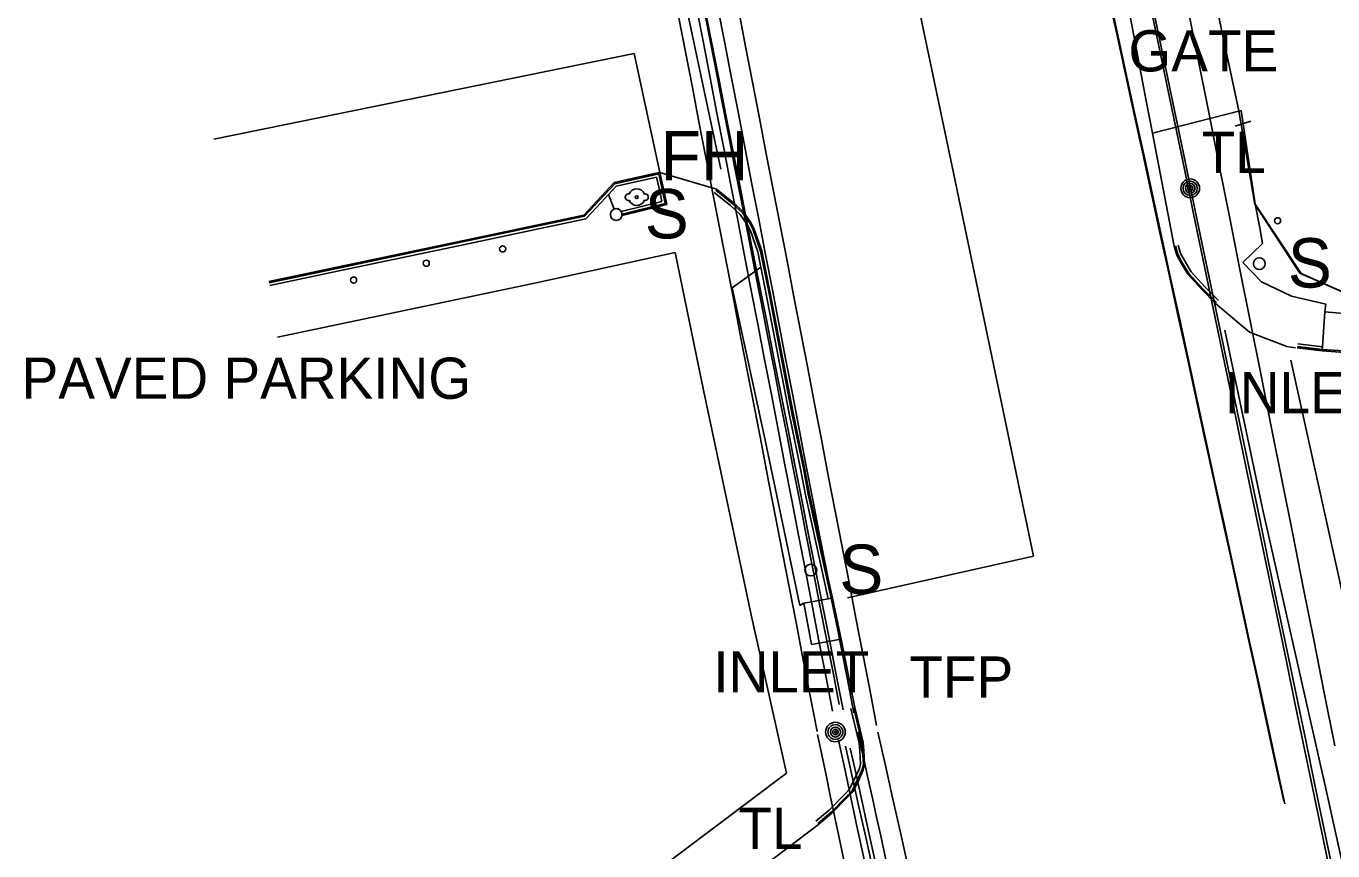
# Model space of a CAD drawing. Extents: x 368532 to 392481, y 10654822 to 10676899.
# Drawn here: x 387294.3 to 387453.1, y 10658314.4 to 10658414.6 of the extents above; entities that cross this region are included whole.
import ezdxf

# ---------------------------------------------------------------- set-up
doc = ezdxf.new("R2010")
doc.units = 0
for name, color, linetype in [('p_Catenary', 7, 'Continuous'), ('p_drainage conc drain', 7, 'Continuous'), ('p_drainage inlet', 7, 'Continuous'), ('p_dtm sidewalk', 7, 'Continuous'), ('p_road - paved curb', 7, 'Continuous'), ('p_road general road feature', 7, 'Continuous'), ('p_road paint stripe', 7, 'Continuous'), ('p_structure fence', 7, 'Continuous'), ('p_structure sign', 7, 'Continuous'), ('p_structure unidentified', 7, 'Continuous'), ('p_utility general pole', 7, 'Continuous'), ('p_utility_fire_hydrant', 7, 'Continuous')]:
    doc.layers.add(name, color=color, linetype=linetype)

msp = doc.modelspace()

# ---------------------------------------------------------------- linework, layer by layer
at = {"layer": 'p_Catenary'}
for points in [[(387426.45, 10658462.14), (387427.73, 10658455.71), (387429.01, 10658449.28), (387430.29, 10658442.86), (387431.57, 10658436.43), (387432.85, 10658430), (387434.13, 10658423.58), (387435.41, 10658417.15), (387436.69, 10658410.73), (387437.97, 10658404.3), (387439.25, 10658397.87), (387440.53, 10658391.45), (387441.81, 10658385.02), (387443.09, 10658378.59), (387444.37, 10658372.17), (387445.65, 10658365.74), (387446.93, 10658359.32), (387448.21, 10658352.89), (387449.49, 10658346.46), (387450.77, 10658340.04), (387452.05, 10658333.61), (387453.33, 10658327.18)], [(387430.62, 10658419.81), (387431.75, 10658414.4), (387432.88, 10658408.99), (387434.01, 10658403.58), (387435.14, 10658398.17), (387436.26, 10658392.76), (387437.39, 10658387.35), (387438.52, 10658381.94), (387439.65, 10658376.53), (387440.77, 10658371.12), (387441.9, 10658365.71), (387443.03, 10658360.3), (387444.16, 10658354.89), (387445.29, 10658349.48), (387446.41, 10658344.07), (387447.54, 10658338.66), (387448.67, 10658333.25), (387449.8, 10658327.84), (387450.92, 10658322.43), (387452.05, 10658317.02), (387453.18, 10658311.61)], [(387425.77, 10658418.57), (387426.84, 10658413.66), (387427.9, 10658408.75), (387428.97, 10658403.85), (387430.04, 10658398.94), (387431.11, 10658394.04), (387432.17, 10658389.13), (387433.24, 10658384.23), (387434.31, 10658379.32), (387435.38, 10658374.42), (387436.45, 10658369.51), (387437.51, 10658364.61), (387438.58, 10658359.7), (387439.65, 10658354.79), (387440.72, 10658349.89), (387441.78, 10658344.98), (387442.85, 10658340.08), (387443.92, 10658335.17), (387444.99, 10658330.27), (387446.06, 10658325.36), (387447.12, 10658320.46)], [(387430.55, 10658418.96), (387431.67, 10658413.53), (387432.8, 10658408.09), (387433.93, 10658402.66), (387435.05, 10658397.22), (387436.18, 10658391.79), (387437.31, 10658386.35), (387438.43, 10658380.91), (387439.56, 10658375.48), (387440.69, 10658370.04), (387441.81, 10658364.61), (387442.94, 10658359.17), (387444.07, 10658353.74), (387445.19, 10658348.3), (387446.32, 10658342.87), (387447.45, 10658337.43), (387448.57, 10658331.99), (387449.7, 10658326.56), (387450.83, 10658321.12), (387451.95, 10658315.69), (387453.08, 10658310.25)], [(387375.79, 10658416.86), (387376.61, 10658412.58), (387377.44, 10658408.31), (387378.26, 10658404.04), (387379.09, 10658399.76), (387379.91, 10658395.49), (387380.74, 10658391.22), (387381.57, 10658386.94), (387382.39, 10658382.67), (387383.22, 10658378.4), (387384.04, 10658374.12), (387384.87, 10658369.85), (387385.7, 10658365.58), (387386.52, 10658361.3), (387387.35, 10658357.03), (387388.17, 10658352.76), (387389, 10658348.48), (387389.82, 10658344.21), (387390.65, 10658339.94), (387391.48, 10658335.66), (387392.3, 10658331.39)], [(387376.49, 10658417.72), (387377.28, 10658413.65), (387378.07, 10658409.58), (387378.86, 10658405.5), (387379.65, 10658401.43), (387380.44, 10658397.36), (387381.24, 10658393.29), (387382.03, 10658389.21), (387382.82, 10658385.14), (387383.61, 10658381.07), (387384.4, 10658377), (387385.19, 10658372.93), (387385.98, 10658368.85), (387386.78, 10658364.78), (387387.57, 10658360.71), (387388.36, 10658356.64), (387389.15, 10658352.56), (387389.94, 10658348.49), (387390.73, 10658344.42), (387391.52, 10658340.35), (387392.32, 10658336.28), (387393.11, 10658332.2)], [(387376.84, 10658416.54), (387377.68, 10658412.29), (387378.51, 10658408.04), (387379.35, 10658403.79), (387380.19, 10658399.54), (387381.03, 10658395.29), (387381.86, 10658391.04), (387382.7, 10658386.79), (387383.54, 10658382.54), (387384.38, 10658378.3), (387385.22, 10658374.05), (387386.05, 10658369.8), (387386.89, 10658365.55), (387387.73, 10658361.3), (387388.57, 10658357.05), (387389.4, 10658352.8), (387390.24, 10658348.55), (387391.08, 10658344.3), (387391.92, 10658340.05), (387392.75, 10658335.8), (387393.59, 10658331.55)], [(387378.38, 10658416.82), (387379.21, 10658412.54), (387380.03, 10658408.26), (387380.86, 10658403.97), (387381.68, 10658399.69), (387382.51, 10658395.41), (387383.33, 10658391.13), (387384.16, 10658386.84), (387384.99, 10658382.56), (387385.81, 10658378.28), (387386.64, 10658374), (387387.46, 10658369.71), (387388.29, 10658365.43), (387389.11, 10658361.15), (387389.94, 10658356.87), (387390.77, 10658352.58), (387391.59, 10658348.3), (387392.42, 10658344.02), (387393.24, 10658339.74), (387394.07, 10658335.45), (387394.89, 10658331.17)], [(387426.02, 10658417.82), (387427.08, 10658412.94), (387428.14, 10658408.05), (387429.21, 10658403.16), (387430.27, 10658398.28), (387431.33, 10658393.39), (387432.39, 10658388.51), (387433.46, 10658383.62), (387434.52, 10658378.74), (387435.58, 10658373.85), (387436.64, 10658368.97), (387437.71, 10658364.08), (387438.77, 10658359.19), (387439.83, 10658354.31), (387440.89, 10658349.42), (387441.96, 10658344.54), (387443.02, 10658339.65), (387444.08, 10658334.77), (387445.15, 10658329.88), (387446.21, 10658324.99), (387447.27, 10658320.11)], [(387373.59, 10658415.81), (387374.43, 10658411.46), (387375.27, 10658407.12), (387376.11, 10658402.77), (387376.96, 10658398.43), (387377.8, 10658394.08), (387378.64, 10658389.74), (387379.48, 10658385.39), (387380.33, 10658381.05), (387381.17, 10658376.7), (387382.01, 10658372.36), (387382.85, 10658368.01), (387383.7, 10658363.67), (387384.54, 10658359.32), (387385.38, 10658354.97), (387386.22, 10658350.63), (387387.07, 10658346.28), (387387.91, 10658341.94), (387388.75, 10658337.59), (387389.59, 10658333.25), (387390.44, 10658328.9)], [(387380.9, 10658416.44), (387381.74, 10658412.1), (387382.58, 10658407.77), (387383.41, 10658403.43), (387384.25, 10658399.09), (387385.09, 10658394.75), (387385.93, 10658390.41), (387386.77, 10658386.07), (387387.6, 10658381.73), (387388.44, 10658377.39), (387389.28, 10658373.05), (387390.12, 10658368.71), (387390.96, 10658364.37), (387391.79, 10658360.03), (387392.63, 10658355.69), (387393.47, 10658351.35), (387394.31, 10658347.02), (387395.15, 10658342.68), (387395.98, 10658338.34), (387396.82, 10658334), (387397.66, 10658329.66)], [(387390.48, 10658328.55), (387390.99, 10658326.08), (387391.51, 10658323.61), (387392.03, 10658321.13), (387392.55, 10658318.66), (387393.06, 10658316.19), (387393.58, 10658313.71), (387394.1, 10658311.24), (387394.61, 10658308.76), (387395.13, 10658306.29), (387395.65, 10658303.82), (387396.16, 10658301.34), (387396.68, 10658298.87), (387397.2, 10658296.4), (387397.72, 10658293.92), (387398.23, 10658291.45), (387398.75, 10658288.97), (387399.27, 10658286.5), (387399.78, 10658284.03), (387400.3, 10658281.55)], [(387393.03, 10658327.88), (387393.78, 10658324.39), (387394.52, 10658320.9), (387395.27, 10658317.41), (387396.01, 10658313.92), (387396.76, 10658310.43), (387397.5, 10658306.94), (387398.25, 10658303.45), (387398.99, 10658299.96), (387399.74, 10658296.47), (387400.48, 10658292.98), (387401.23, 10658289.49), (387401.97, 10658286), (387402.72, 10658282.5), (387403.47, 10658279.01), (387404.21, 10658275.52), (387404.96, 10658272.03), (387405.7, 10658268.54), (387406.45, 10658265.05), (387407.19, 10658261.56)], [(387395.39, 10658328.83), (387396.65, 10658323.11), (387397.15, 10658320.82), (387397.65, 10658318.52), (387398.16, 10658316.23), (387398.66, 10658313.93), (387399.16, 10658311.64), (387399.66, 10658309.34), (387400.17, 10658307.04), (387400.67, 10658304.75), (387401.17, 10658302.45), (387401.68, 10658300.16), (387402.18, 10658297.86), (387402.68, 10658295.56), (387403.19, 10658293.27), (387403.69, 10658290.97), (387404.19, 10658288.68), (387404.7, 10658286.38), (387405.2, 10658284.08), (387405.7, 10658281.79)], [(387397.81, 10658328.83), (387398.72, 10658324.77), (387399.64, 10658320.71), (387400.55, 10658316.65), (387401.47, 10658312.59), (387402.39, 10658308.53), (387403.3, 10658304.47), (387404.22, 10658300.41), (387405.13, 10658296.34), (387406.05, 10658292.28), (387406.96, 10658288.22), (387407.88, 10658284.16), (387408.79, 10658280.1), (387409.71, 10658276.04), (387410.63, 10658271.98), (387411.54, 10658267.92), (387412.46, 10658263.86), (387413.37, 10658259.79), (387414.29, 10658255.73), (387415.2, 10658251.67)], [(387393.88, 10658327.13), (387394.69, 10658323.44), (387395.51, 10658319.75), (387396.33, 10658316.06), (387397.15, 10658312.37), (387397.97, 10658308.68), (387398.79, 10658304.99), (387399.61, 10658301.3), (387400.42, 10658297.61), (387401.24, 10658293.92), (387402.06, 10658290.22), (387402.88, 10658286.53), (387403.7, 10658282.84), (387404.52, 10658279.15), (387405.34, 10658275.46), (387406.15, 10658271.77), (387406.97, 10658268.08), (387407.79, 10658264.39), (387408.61, 10658260.7), (387409.43, 10658257.01)], [(387394.46, 10658326.89), (387395.2, 10658323.53), (387395.93, 10658320.18), (387396.67, 10658316.82), (387397.41, 10658313.47), (387398.14, 10658310.11), (387398.88, 10658306.76), (387399.61, 10658303.4), (387400.35, 10658300.05), (387401.09, 10658296.69), (387401.82, 10658293.34), (387402.56, 10658289.98), (387403.29, 10658286.63), (387404.03, 10658283.27), (387404.76, 10658279.92), (387405.5, 10658276.56), (387406.24, 10658273.21), (387406.97, 10658269.85), (387407.71, 10658266.5), (387408.44, 10658263.14)]]:
    msp.add_lwpolyline(points, dxfattribs=at)
at = {"layer": 'p_drainage conc drain'}
for p, q in [((387370.92, 10658396.23), (387371.3, 10658394.53)), ((387371.18, 10658396.65), (387371.64, 10658394.61)), ((387371.31, 10658396.83), (387371.79, 10658394.64)), ((387371.3, 10658394.53), (387371.57, 10658393.31)), ((387371.64, 10658394.61), (387371.98, 10658393.05)), ((387371.79, 10658394.64), (387372.16, 10658392.94)), ((387365.75, 10658392.37), (387365.09, 10658394.15)), ((387371.57, 10658393.31), (387366.63, 10658392.07)), ((387372.16, 10658392.94), (387366.72, 10658391.58)), ((387371.98, 10658393.05), (387366.73, 10658391.74)), ((387366.28, 10658392.37), (387366.24, 10658392.49))]:
    msp.add_line(p, q, dxfattribs=at)
at = {"layer": 'p_drainage inlet'}
for p, q in [((387451.85, 10658375.65), (387452.13, 10658379.88)), ((387452.13, 10658379.88), (387457.5, 10658379.41)), ((387451.8, 10658375.15), (387451.81, 10658375.3)), ((387451.81, 10658375.3), (387451.85, 10658375.65)), ((387455.79, 10658375.06), (387451.81, 10658375.3)), ((387388.82, 10658344.5), (387391.79, 10658345.03)), ((387391.79, 10658345.03), (387392.13, 10658345.1)), ((387392.13, 10658345.1), (387392.28, 10658345.13)), ((387392.13, 10658345.1), (387393.12, 10658340.46)), ((387389.74, 10658339.47), (387388.82, 10658344.5)), ((387393.12, 10658340.46), (387393.2, 10658340.11)), ((387392.85, 10658340.04), (387389.74, 10658339.47)), ((387393.34, 10658340.14), (387392.85, 10658340.04)), ((387392.85, 10658340.04), (387393.2, 10658340.11)), ((387393.2, 10658340.11), (387393.34, 10658340.14))]:
    msp.add_line(p, q, dxfattribs=at)
at = {"layer": 'p_dtm sidewalk'}
for p, q in [((387443.64, 10658392.98), (387444.2, 10658390.11)), ((387444.2, 10658390.11), (387444.56, 10658388.19)), ((387444.56, 10658388.19), (387442.17, 10658385.88)), ((387356.29, 10658383.43), (387373.19, 10658387.11)), ((387373.19, 10658387.11), (387376.61, 10658370.36)), ((387380.11, 10658382.8), (387383.58, 10658385.32)), ((387442.17, 10658385.88), (387444.43, 10658383.53)), ((387324.86, 10658376.81), (387356.29, 10658383.43)), ((387444.43, 10658383.53), (387448.08, 10658381.79)), ((387384.11, 10658364.3), (387380.11, 10658382.8)), ((387448.08, 10658381.79), (387452.24, 10658380.84)), ((387452.24, 10658380.84), (387452.13, 10658379.88)), ((387376.61, 10658370.36), (387382.42, 10658343.1)), ((387388.32, 10658344.22), (387384.11, 10658364.3)), ((387388.82, 10658344.5), (387388.32, 10658344.22)), ((387382.42, 10658343.1), (387386.72, 10658323.84)), ((387386.72, 10658323.84), (387363.3, 10658306.28))]:
    msp.add_line(p, q, dxfattribs=at)
at = {"layer": 'p_road - paved curb'}
for p, q in [((387430.42, 10658405.53), (387427.88, 10658418.85)), ((387368.2, 10658411.28), (387317.13, 10658400.87)), ((387371.31, 10658396.83), (387368.2, 10658411.28)), ((387431.19, 10658401.6), (387430.42, 10658405.53)), ((387433.83, 10658387.87), (387431.19, 10658401.6)), ((387378.21, 10658394.79), (387371.31, 10658396.83)), ((387377.9, 10658394.4), (387379.89, 10658392.79)), ((387378.12, 10658394.67), (387380.12, 10658393.06)), ((387378.21, 10658394.79), (387380.22, 10658393.17)), ((387379.89, 10658392.79), (387381.09, 10658391.7)), ((387380.12, 10658393.06), (387381.36, 10658391.93)), ((387380.22, 10658393.17), (387381.47, 10658392.03)), ((387381.09, 10658391.7), (387381.98, 10658390.43)), ((387381.36, 10658391.93), (387382.28, 10658390.6)), ((387381.47, 10658392.03), (387382.41, 10658390.68)), ((387381.98, 10658390.43), (387382.32, 10658389.71)), ((387382.28, 10658390.6), (387382.64, 10658389.84)), ((387382.32, 10658389.71), (387383.21, 10658387.16)), ((387382.41, 10658390.68), (387382.78, 10658389.9)), ((387382.64, 10658389.84), (387383.55, 10658387.25)), ((387382.78, 10658389.9), (387383.69, 10658387.29)), ((387434.13, 10658386.78), (387433.83, 10658387.87)), ((387434.27, 10658386.84), (387433.97, 10658387.91)), ((387434.6, 10658386.97), (387434.31, 10658388)), ((387383.21, 10658387.16), (387383.46, 10658385.93)), ((387383.55, 10658387.25), (387384.55, 10658382.32)), ((387383.69, 10658387.29), (387384.7, 10658382.35)), ((387434.59, 10658385.95), (387434.13, 10658386.78)), ((387434.72, 10658386.02), (387434.27, 10658386.84)), ((387435.02, 10658386.2), (387434.6, 10658386.97)), ((387383.46, 10658385.93), (387383.58, 10658385.32)), ((387383.58, 10658385.32), (387383.71, 10658384.71)), ((387383.71, 10658384.71), (387384.21, 10658382.25)), ((387435.47, 10658384.45), (387434.59, 10658385.95)), ((387435.59, 10658384.54), (387434.72, 10658386.02)), ((387435.87, 10658384.75), (387435.02, 10658386.2)), ((387437.57, 10658382.9), (387435.87, 10658384.75)), ((387437.21, 10658382.55), (387435.47, 10658384.45)), ((387437.32, 10658382.65), (387435.59, 10658384.54)), ((387384.21, 10658382.25), (387387.02, 10658367.53)), ((387384.55, 10658382.32), (387387.36, 10658367.6)), ((387384.7, 10658382.35), (387387.51, 10658367.63)), ((387438.83, 10658380.92), (387437.21, 10658382.55)), ((387438.94, 10658381.03), (387437.32, 10658382.65)), ((387439.18, 10658381.27), (387437.57, 10658382.9)), ((387442.97, 10658377.43), (387438.83, 10658380.92)), ((387447.49, 10658375.67), (387442.97, 10658377.43)), ((387448.54, 10658375.51), (387447.49, 10658375.67)), ((387451.8, 10658375.15), (387448.76, 10658375.51)), ((387451.81, 10658375.3), (387448.78, 10658375.66)), ((387451.85, 10658375.65), (387448.82, 10658376.01)), ((387456.67, 10658374.77), (387451.8, 10658375.15)), ((387387.02, 10658367.53), (387388.42, 10658360.82)), ((387387.36, 10658367.6), (387388.76, 10658360.89)), ((387387.51, 10658367.63), (387388.91, 10658360.92)), ((387388.76, 10658360.89), (387389.34, 10658357.73)), ((387388.91, 10658360.92), (387389.49, 10658357.76)), ((387388.42, 10658360.82), (387389, 10658357.66)), ((387389.34, 10658357.73), (387392.13, 10658345.1)), ((387389.49, 10658357.76), (387392.28, 10658345.13)), ((387389, 10658357.66), (387391.79, 10658345.03)), ((387392.28, 10658345.13), (387393.27, 10658340.49)), ((387393.27, 10658340.49), (387393.34, 10658340.14)), ((387393.34, 10658340.14), (387395.02, 10658331.83)), ((387394.53, 10658331.72), (387395.52, 10658327.49)), ((387394.87, 10658331.8), (387395.86, 10658327.55)), ((387395.02, 10658331.83), (387396.01, 10658327.57)), ((387395.86, 10658327.55), (387395.96, 10658326.61)), ((387396.01, 10658327.57), (387396.11, 10658326.62)), ((387395.52, 10658327.49), (387395.61, 10658326.58)), ((387395.61, 10658326.58), (387395.7, 10658324.96)), ((387395.96, 10658326.61), (387396.05, 10658324.92)), ((387396.11, 10658326.62), (387396.2, 10658324.91)), ((387395.56, 10658324.41), (387395.15, 10658323.48)), ((387395.7, 10658324.96), (387395.56, 10658324.41)), ((387396.05, 10658324.92), (387395.9, 10658324.3)), ((387396.2, 10658324.91), (387396.04, 10658324.25)), ((387395.15, 10658323.48), (387394.38, 10658321.91)), ((387395.46, 10658323.33), (387394.67, 10658321.71)), ((387395.6, 10658323.27), (387394.79, 10658321.62)), ((387395.9, 10658324.3), (387395.46, 10658323.33)), ((387396.04, 10658324.25), (387395.6, 10658323.27)), ((387393.76, 10658321.27), (387391.89, 10658319.36)), ((387394.38, 10658321.91), (387393.76, 10658321.27)), ((387394.67, 10658321.71), (387394.01, 10658321.02)), ((387394.79, 10658321.62), (387394.12, 10658320.92)), ((387394.01, 10658321.02), (387392.13, 10658319.1)), ((387394.12, 10658320.92), (387392.23, 10658318.99)), ((387391.89, 10658319.36), (387390.28, 10658318.01)), ((387392.13, 10658319.1), (387390.5, 10658317.75)), ((387392.23, 10658318.99), (387390.6, 10658317.63)), ((387390.6, 10658317.63), (387384.25, 10658312.79))]:
    msp.add_line(p, q, dxfattribs=at)
at = {"layer": 'p_road general road feature'}
for p, q in [((387441.94, 10658404.34), (387431.19, 10658401.6)), ((387441.94, 10658404.34), (387443.64, 10658392.98)), ((387365.75, 10658395.59), (387370.48, 10658396.64)), ((387365.83, 10658395.45), (387370.51, 10658396.49)), ((387366.01, 10658395.14), (387370.59, 10658396.15)), ((387370.48, 10658396.64), (387371.31, 10658396.83)), ((387370.51, 10658396.49), (387371.18, 10658396.65)), ((387370.59, 10658396.15), (387370.92, 10658396.23)), ((387362.08, 10658391.64), (387365.75, 10658395.59)), ((387362.16, 10658391.5), (387365.83, 10658395.45)), ((387365.09, 10658394.15), (387366.01, 10658395.14)), ((387362.34, 10658391.18), (387364.17, 10658393.16)), ((387364.17, 10658393.16), (387365.09, 10658394.15)), ((387443.64, 10658392.98), (387449.24, 10658384.54)), ((387345.97, 10658388.25), (387362.08, 10658391.64)), ((387346, 10658388.1), (387362.16, 10658391.5)), ((387346.07, 10658387.76), (387362.34, 10658391.18)), ((387332.83, 10658385.47), (387345.97, 10658388.25)), ((387332.86, 10658385.32), (387346, 10658388.1)), ((387332.93, 10658384.98), (387346.07, 10658387.76)), ((387323.82, 10658383.58), (387332.83, 10658385.47)), ((387323.85, 10658383.43), (387332.86, 10658385.32)), ((387323.92, 10658383.09), (387332.93, 10658384.98)), ((387449.24, 10658384.54), (387455.99, 10658381.56))]:
    msp.add_line(p, q, dxfattribs=at)
at = {"layer": 'p_road paint stripe'}
for p, q in [((387372.68, 10658425.66), (387378.71, 10658397.22)), ((387406.83, 10658397.53), (387401.29, 10658423.86)), ((387416.7, 10658350.2), (387406.83, 10658397.53)), ((387439.97, 10658377.68), (387444.56, 10658356.02)), ((387447.98, 10658374), (387454.31, 10658345.48)), ((387444.56, 10658356.02), (387452.3, 10658321.8)), ((387416.7, 10658350.2), (387394.12, 10658345.15)), ((387452.3, 10658321.8), (387459.01, 10658291.24))]:
    msp.add_line(p, q, dxfattribs=at)
at = {"layer": 'p_structure fence'}
for p, q in [((387441.66, 10658404.29), (387437.76, 10658422.64)), ((387443.62, 10658392.95), (387441.66, 10658404.29)), ((387443.13, 10658403.06), (387441.21, 10658402.44)), ((387449.1, 10658384.58), (387443.62, 10658392.95)), ((387456.24, 10658381.42), (387449.1, 10658384.58))]:
    msp.add_line(p, q, dxfattribs=at)
at = {"layer": 'p_structure sign'}
for centre in [(387366.02, 10658391.71), (387444.16, 10658385.74), (387389.66, 10658348.52)]:
    msp.add_circle(centre, 0.713, dxfattribs=at)
at = {"layer": 'p_structure unidentified'}
for centre in [(387446.37, 10658390.95), (387352.21, 10658387.54), (387342.93, 10658385.8), (387334.1, 10658383.74)]:
    msp.add_circle(centre, 0.375, dxfattribs=at)
at = {"layer": 'p_utility general pole'}
for centre, radius in [((387435.76, 10658394.89), 1.14), ((387435.76, 10658394.89), 0.865), ((387435.76, 10658394.89), 0.584), ((387435.76, 10658394.89), 0.323), ((387435.76, 10658394.89), 0.115), ((387392.65, 10658328.85), 1.19), ((387392.65, 10658328.85), 0.901), ((387392.65, 10658328.85), 0.608), ((387392.65, 10658328.85), 0.337), ((387392.65, 10658328.85), 0.12)]:
    msp.add_circle(centre, radius, dxfattribs=at)
at = {"layer": 'p_utility_fire_hydrant'}
msp.add_circle((387368.51, 10658393.82), 0.171, dxfattribs=at)
for centre, radius, start, end in [((387367.51, 10658393.82), 0.404, 74.8142, 280.1755), ((387368.51, 10658393.82), 1, 22.2367, 157.249), ((387369.51, 10658393.82), 0.408, 257.9052, 102.0948), ((387368.51, 10658393.82), 1, 202.2906, 337.9941)]:
    msp.add_arc(centre, radius, start, end, dxfattribs=at)

# ---------------------------------------------------------------- texts
at = {"layer": 'p_drainage inlet'}
for p in [(387438.06, 10658367.58), (387375.96, 10658333.66)]:
    msp.add_text(' INLET', height=5, dxfattribs=at).set_placement(p)
at = {"layer": 'p_road general road feature'}
msp.add_text(' PAVED PARKING', height=5, dxfattribs=at).set_placement((387291.91, 10658369.33))
at = {"layer": 'p_structure fence'}
msp.add_text(' GATE', height=5, dxfattribs=at).set_placement((387426.4, 10658409.09))
at = {"layer": 'p_structure sign'}
for p in [(387369.48, 10658388.81), (387447.62, 10658382.84), (387393.12, 10658345.62)]:
    msp.add_text('S', height=6, dxfattribs=at).set_placement(p)
at = {"layer": 'p_utility general pole'}
for s, p in [('TL', (387437.15, 10658396.77)), ('TFP', (387401.63, 10658333.03)), ('TL', (387380.86, 10658314.65))]:
    msp.add_text(s, height=5, dxfattribs=at).set_placement(p)
at = {"layer": 'p_utility_fire_hydrant'}
msp.add_text('FH', height=6, dxfattribs=at).set_placement((387371.4, 10658395.87))

doc.saveas('drawing.dxf')
